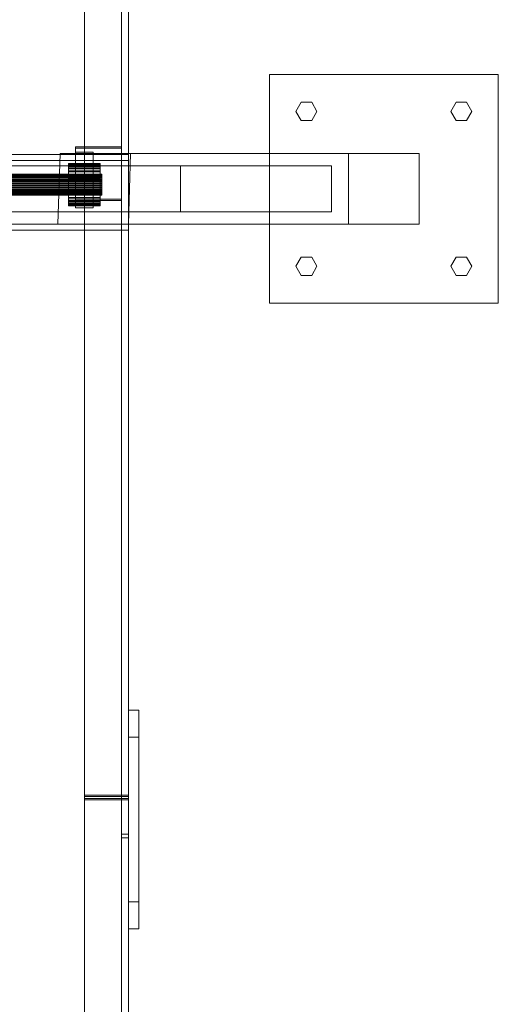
# Model space of a CAD drawing. Header units: millimetres. Extents: x -4738 to 65662, y -68080 to 6847.
# Tile 722 of 1056: x 27713 to 27985, y -21638 to -21078. Entities that reach past the tile are written whole.
import ezdxf

# ---------------------------------------------------------------- set-up
doc = ezdxf.new("R2010")
doc.units = ezdxf.units.MM
doc.layers.add('superior_C09', color=7, linetype='Continuous', lineweight=0)

msp = doc.modelspace()

# ---------------------------------------------------------------- linework, layer by layer
at = {"layer": 'superior_C09'}
for p, q in [((27750.067, -17792.489), (27750.067, -22171.241)), ((27750.067, -22172.041), (27750.067, -17793.289)), ((27771.067, -17793.689), (27771.067, -22172.44)), ((27775.067, -22171.241), (27775.067, -17792.489)), ((27775.067, -17793.289), (27775.067, -22172.041)), ((27775.067, -22172.44), (27775.067, -17793.689)), ((27750.067, -17805.813), (27750.067, -22184.565)), ((27775.067, -22184.565), (27775.067, -17805.813)), ((27750.067, -22185.364), (27750.067, -17806.612)), ((27771.067, -22185.364), (27771.067, -17806.612)), ((27775.067, -17806.612), (27775.067, -22185.364)), ((27771.067, -21994.629), (27771.067, -17952.846)), ((27771.067, -17953.646), (27771.067, -21995.429)), ((27750.067, -20331.449), (27750.067, -21518.768)), ((27750.067, -21519.568), (27750.067, -20332.248)), ((27771.067, -20331.449), (27771.067, -21518.768)), ((27775.067, -21518.768), (27775.067, -20331.449)), ((27775.067, -20332.248), (27775.067, -21519.568)), ((27771.067, -21541.018), (27771.067, -20353.699)), ((27775.067, -20353.699), (27775.067, -21541.018)), ((27855.181, -21239.458), (27855.181, -21109.458)), ((27855.181, -21109.458), (27985.181, -21109.458)), ((27985.181, -21109.458), (27985.181, -21239.458)), ((27870.181, -21130.458), (27873.181, -21125.262)), ((27873.181, -21125.262), (27879.181, -21125.262)), ((27879.181, -21125.262), (27882.181, -21130.458)), ((27958.181, -21130.458), (27961.181, -21125.262)), ((27961.181, -21125.262), (27967.181, -21125.262)), ((27967.181, -21125.262), (27970.181, -21130.458)), ((27873.181, -21135.654), (27870.181, -21130.458)), ((27882.181, -21130.458), (27879.181, -21135.654)), ((27961.181, -21135.654), (27958.181, -21130.458)), ((27970.181, -21130.458), (27967.181, -21135.654)), ((27879.181, -21135.654), (27873.181, -21135.654)), ((27967.181, -21135.654), (27961.181, -21135.654)), ((27775.067, -21154.972), (27225.067, -21154.972)), ((27736.309, -21154.458), (27735.067, -21194.458)), ((27776.309, -21154.458), (27736.309, -21154.458)), ((27900.181, -21154.458), (27736.309, -21154.458)), ((27745.067, -21150.601), (27745.067, -21180.333)), ((27771.067, -21150.601), (27745.067, -21150.601)), ((27745.067, -21150.601), (27745.067, -21151.4)), ((27745.067, -21151.4), (27771.067, -21151.4)), ((27745.067, -21181.133), (27745.067, -21151.4)), ((27745.067, -21153.574), (27745.067, -21177.36)), ((27755.067, -21153.574), (27745.067, -21153.574)), ((27745.067, -21153.574), (27745.067, -21161.568)), ((27755.067, -21177.36), (27755.067, -21153.574)), ((27755.067, -21161.568), (27755.067, -21153.574)), ((27771.067, -21180.333), (27771.067, -21150.601)), ((27771.067, -21151.4), (27771.067, -21150.601)), ((27771.067, -21151.4), (27771.067, -21181.133)), ((27775.067, -21194.458), (27776.309, -21154.458)), ((27775.067, -21194.615), (27775.067, -21154.972)), ((27775.067, -21158.303), (27775.067, -21154.972)), ((27940.181, -21154.458), (27776.309, -21154.458)), ((27900.181, -21194.458), (27900.181, -21154.458)), ((27900.181, -21154.458), (27940.181, -21154.458)), ((27940.181, -21154.458), (27940.181, -21194.458)), ((27109.674, -21161.458), (27890.461, -21161.458)), ((27195.533, -21161.458), (27804.602, -21161.458)), ((27225.067, -21158.303), (27775.067, -21158.303)), ((27741.067, -21160.236), (27741.067, -21160.152)), ((27741.067, -21160.152), (27741.067, -21160.529)), ((27741.067, -21160.152), (27759.067, -21160.152)), ((27741.067, -21160.776), (27741.067, -21160.236)), ((27741.067, -21160.236), (27759.067, -21160.236)), ((27741.067, -21160.529), (27741.067, -21161.352)), ((27741.067, -21160.529), (27759.067, -21160.529)), ((27741.067, -21161.753), (27741.067, -21160.776)), ((27741.067, -21160.776), (27759.067, -21160.776)), ((27741.067, -21161.352), (27741.067, -21162.589)), ((27741.067, -21161.352), (27759.067, -21161.352)), ((27745.067, -21161.568), (27755.067, -21161.568)), ((27745.067, -21185.354), (27745.067, -21161.568)), ((27755.067, -21161.568), (27755.067, -21185.354)), ((27759.067, -21160.529), (27759.067, -21160.152)), ((27759.067, -21160.152), (27759.067, -21160.236)), ((27759.067, -21160.236), (27759.067, -21160.776)), ((27759.067, -21161.352), (27759.067, -21160.529)), ((27759.067, -21160.776), (27759.067, -21161.753)), ((27759.067, -21162.589), (27759.067, -21161.352)), ((27775.067, -21158.303), (27775.067, -21197.946)), ((27804.602, -21161.458), (27804.602, -21187.458)), ((27890.461, -21161.458), (27890.461, -21187.458)), ((27240.067, -21166.141), (27760.067, -21166.141)), ((27240.067, -21166.182), (27760.067, -21166.182)), ((27240.067, -21166.329), (27760.067, -21166.329)), ((27240.067, -21166.453), (27760.067, -21166.453)), ((27240.067, -21166.74), (27760.067, -21166.74)), ((27240.067, -21166.941), (27760.067, -21166.941)), ((27741.067, -21163.128), (27741.067, -21161.753)), ((27741.067, -21161.753), (27759.067, -21161.753)), ((27741.067, -21162.589), (27741.067, -21164.192)), ((27741.067, -21162.589), (27759.067, -21162.589)), ((27741.067, -21164.85), (27741.067, -21163.128)), ((27741.067, -21163.128), (27759.067, -21163.128)), ((27741.067, -21164.192), (27741.067, -21166.101)), ((27741.067, -21164.192), (27759.067, -21164.192)), ((27741.067, -21166.851), (27741.067, -21164.85)), ((27741.067, -21164.85), (27759.067, -21164.85)), ((27741.067, -21166.101), (27741.067, -21168.241)), ((27741.067, -21166.101), (27759.067, -21166.101)), ((27741.067, -21169.055), (27741.067, -21166.851)), ((27741.067, -21166.851), (27759.067, -21166.851)), ((27759.067, -21161.753), (27759.067, -21163.128)), ((27759.067, -21164.192), (27759.067, -21162.589)), ((27759.067, -21163.128), (27759.067, -21164.85)), ((27759.067, -21166.101), (27759.067, -21164.192)), ((27759.067, -21164.85), (27759.067, -21166.851)), ((27759.067, -21168.241), (27759.067, -21166.101)), ((27759.067, -21166.851), (27759.067, -21169.055)), ((27760.067, -21166.329), (27760.067, -21166.141)), ((27760.067, -21166.141), (27760.067, -21166.182)), ((27760.067, -21166.182), (27760.067, -21166.453)), ((27760.067, -21166.74), (27760.067, -21166.329)), ((27760.067, -21166.453), (27760.067, -21166.941)), ((27760.067, -21167.359), (27760.067, -21166.74)), ((27760.067, -21166.941), (27760.067, -21167.629)), ((27240.067, -21167.359), (27760.067, -21167.359)), ((27240.067, -21167.629), (27760.067, -21167.629)), ((27240.067, -21168.16), (27760.067, -21168.16)), ((27240.067, -21168.489), (27760.067, -21168.489)), ((27240.067, -21169.115), (27760.067, -21169.115)), ((27240.067, -21169.49), (27760.067, -21169.49)), ((27240.067, -21170.185), (27760.067, -21170.185)), ((27240.067, -21170.592), (27760.067, -21170.592)), ((27240.067, -21171.329), (27760.067, -21171.329)), ((27240.067, -21171.753), (27760.067, -21171.753)), ((27240.067, -21172.505), (27760.067, -21172.505)), ((27741.067, -21168.241), (27741.067, -21170.53)), ((27741.067, -21168.241), (27759.067, -21168.241)), ((27741.067, -21171.377), (27741.067, -21169.055)), ((27741.067, -21169.055), (27759.067, -21169.055)), ((27741.067, -21170.53), (27741.067, -21172.881)), ((27741.067, -21170.53), (27759.067, -21170.53)), ((27741.067, -21173.728), (27741.067, -21171.377)), ((27741.067, -21171.377), (27759.067, -21171.377)), ((27741.067, -21172.881), (27741.067, -21175.203)), ((27741.067, -21172.881), (27759.067, -21172.881)), ((27759.067, -21170.53), (27759.067, -21168.241)), ((27759.067, -21169.055), (27759.067, -21171.377)), ((27759.067, -21172.881), (27759.067, -21170.53)), ((27759.067, -21171.377), (27759.067, -21173.728)), ((27759.067, -21175.203), (27759.067, -21172.881)), ((27760.067, -21168.16), (27760.067, -21167.359)), ((27760.067, -21167.629), (27760.067, -21168.489)), ((27760.067, -21169.115), (27760.067, -21168.16)), ((27760.067, -21168.489), (27760.067, -21169.49)), ((27760.067, -21170.185), (27760.067, -21169.115)), ((27760.067, -21169.49), (27760.067, -21170.592)), ((27760.067, -21171.329), (27760.067, -21170.185)), ((27760.067, -21170.592), (27760.067, -21171.753)), ((27760.067, -21172.505), (27760.067, -21171.329)), ((27760.067, -21171.753), (27760.067, -21172.928)), ((27760.067, -21173.666), (27760.067, -21172.505)), ((27240.067, -21172.928), (27760.067, -21172.928)), ((27240.067, -21173.666), (27760.067, -21173.666)), ((27240.067, -21174.073), (27760.067, -21174.073)), ((27240.067, -21174.768), (27760.067, -21174.768)), ((27240.067, -21175.143), (27760.067, -21175.143)), ((27240.067, -21175.768), (27760.067, -21175.768)), ((27240.067, -21176.097), (27760.067, -21176.097)), ((27240.067, -21176.629), (27760.067, -21176.629)), ((27240.067, -21176.899), (27760.067, -21176.899)), ((27240.067, -21177.317), (27760.067, -21177.317)), ((27240.067, -21177.517), (27760.067, -21177.517)), ((27240.067, -21177.805), (27760.067, -21177.805)), ((27240.067, -21177.929), (27760.067, -21177.929)), ((27760.067, -21178.075), (27240.067, -21178.075)), ((27240.067, -21178.117), (27760.067, -21178.117)), ((27741.067, -21176.017), (27741.067, -21173.728)), ((27741.067, -21173.728), (27759.067, -21173.728)), ((27741.067, -21175.203), (27741.067, -21177.407)), ((27741.067, -21175.203), (27759.067, -21175.203)), ((27741.067, -21178.157), (27741.067, -21176.017)), ((27741.067, -21176.017), (27759.067, -21176.017)), ((27741.067, -21177.407), (27741.067, -21179.408)), ((27741.067, -21177.407), (27759.067, -21177.407)), ((27741.067, -21180.066), (27741.067, -21178.157)), ((27741.067, -21178.157), (27759.067, -21178.157)), ((27745.067, -21177.36), (27755.067, -21177.36)), ((27745.067, -21185.354), (27745.067, -21177.36)), ((27755.067, -21185.354), (27755.067, -21177.36)), ((27759.067, -21173.728), (27759.067, -21176.017)), ((27759.067, -21177.407), (27759.067, -21175.203)), ((27759.067, -21176.017), (27759.067, -21178.157)), ((27759.067, -21179.408), (27759.067, -21177.407)), ((27759.067, -21178.157), (27759.067, -21180.066)), ((27760.067, -21172.928), (27760.067, -21174.073)), ((27760.067, -21174.768), (27760.067, -21173.666)), ((27760.067, -21174.073), (27760.067, -21175.143)), ((27760.067, -21175.768), (27760.067, -21174.768)), ((27760.067, -21175.143), (27760.067, -21176.097)), ((27760.067, -21176.629), (27760.067, -21175.768)), ((27760.067, -21176.097), (27760.067, -21176.899)), ((27760.067, -21177.317), (27760.067, -21176.629)), ((27760.067, -21176.899), (27760.067, -21177.517)), ((27760.067, -21177.805), (27760.067, -21177.317)), ((27760.067, -21177.517), (27760.067, -21177.929)), ((27760.067, -21178.075), (27760.067, -21177.805)), ((27760.067, -21177.929), (27760.067, -21178.117)), ((27760.067, -21178.117), (27760.067, -21178.075)), ((27741.067, -21179.408), (27741.067, -21181.129)), ((27741.067, -21179.408), (27759.067, -21179.408)), ((27741.067, -21181.669), (27741.067, -21180.066)), ((27741.067, -21180.066), (27759.067, -21180.066)), ((27741.067, -21181.129), (27741.067, -21182.505)), ((27741.067, -21181.129), (27759.067, -21181.129)), ((27741.067, -21182.906), (27741.067, -21181.669)), ((27741.067, -21181.669), (27759.067, -21181.669)), ((27741.067, -21182.505), (27741.067, -21183.481)), ((27741.067, -21182.505), (27759.067, -21182.505)), ((27741.067, -21183.728), (27741.067, -21182.906)), ((27741.067, -21182.906), (27759.067, -21182.906)), ((27741.067, -21183.481), (27741.067, -21184.022)), ((27741.067, -21183.481), (27759.067, -21183.481)), ((27741.067, -21184.105), (27741.067, -21183.728)), ((27741.067, -21183.728), (27759.067, -21183.728)), ((27741.067, -21184.022), (27741.067, -21184.105)), ((27759.067, -21184.022), (27741.067, -21184.022)), ((27745.067, -21180.333), (27771.067, -21180.333)), ((27745.067, -21181.133), (27745.067, -21180.333)), ((27771.067, -21181.133), (27745.067, -21181.133)), ((27759.067, -21181.129), (27759.067, -21179.408)), ((27759.067, -21180.066), (27759.067, -21181.669)), ((27759.067, -21182.505), (27759.067, -21181.129)), ((27759.067, -21181.669), (27759.067, -21182.906)), ((27759.067, -21183.481), (27759.067, -21182.505)), ((27759.067, -21182.906), (27759.067, -21183.728)), ((27759.067, -21184.022), (27759.067, -21183.481)), ((27759.067, -21183.728), (27759.067, -21184.105)), ((27759.067, -21184.105), (27759.067, -21184.022)), ((27771.067, -21181.133), (27771.067, -21180.333)), ((27890.461, -21187.458), (27109.674, -21187.458)), ((27804.602, -21187.458), (27195.533, -21187.458)), ((27741.067, -21184.105), (27759.067, -21184.105)), ((27755.067, -21185.354), (27745.067, -21185.354)), ((27225.067, -21194.615), (27775.067, -21194.615)), ((27735.067, -21194.458), (27775.067, -21194.458)), ((27735.067, -21194.458), (27900.181, -21194.458)), ((27940.181, -21194.458), (27775.067, -21194.458)), ((27775.067, -21197.946), (27775.067, -21194.615)), ((27940.181, -21194.458), (27900.181, -21194.458)), ((27775.067, -21197.946), (27225.067, -21197.946)), ((27870.181, -21218.458), (27873.181, -21213.262)), ((27873.181, -21213.262), (27879.181, -21213.262)), ((27879.181, -21213.262), (27882.181, -21218.458)), ((27958.181, -21218.458), (27961.181, -21213.262)), ((27961.181, -21213.262), (27967.181, -21213.262)), ((27967.181, -21213.262), (27970.181, -21218.458)), ((27873.181, -21223.654), (27870.181, -21218.458)), ((27882.181, -21218.458), (27879.181, -21223.654)), ((27961.181, -21223.654), (27958.181, -21218.458)), ((27970.181, -21218.458), (27967.181, -21223.654)), ((27879.181, -21223.654), (27873.181, -21223.654)), ((27967.181, -21223.654), (27961.181, -21223.654)), ((27985.181, -21239.458), (27855.181, -21239.458)), ((27775.067, -21470.504), (27775.067, -21579.523)), ((27781.067, -21470.504), (27775.067, -21470.504)), ((27775.067, -21470.504), (27775.067, -21485.826)), ((27781.067, -21579.523), (27781.067, -21470.504)), ((27781.067, -21485.826), (27781.067, -21470.504)), ((27775.067, -21485.826), (27781.067, -21485.826)), ((27775.067, -21594.846), (27775.067, -21485.826)), ((27781.067, -21485.826), (27781.067, -21594.846)), ((27750.067, -21518.768), (27775.067, -21518.768)), ((27750.067, -21519.568), (27750.067, -21518.768)), ((27775.067, -21519.568), (27750.067, -21519.568)), ((27771.067, -21518.768), (27775.067, -21518.768)), ((27771.067, -21541.018), (27771.067, -21518.768)), ((27775.067, -21541.018), (27775.067, -21518.768)), ((27775.067, -21519.568), (27775.067, -21518.768)), ((27750.067, -21520.75), (27750.067, -21994.629)), ((27775.067, -21520.75), (27750.067, -21520.75)), ((27750.067, -21520.75), (27750.067, -21521.55)), ((27750.067, -21521.55), (27775.067, -21521.55)), ((27750.067, -21995.429), (27750.067, -21521.55)), ((27771.067, -21520.75), (27771.067, -21994.629)), ((27775.067, -21520.75), (27771.067, -21520.75)), ((27771.067, -21520.75), (27771.067, -21543.001)), ((27775.067, -21994.629), (27775.067, -21520.75)), ((27775.067, -21543.001), (27775.067, -21520.75)), ((27775.067, -21521.55), (27775.067, -21520.75)), ((27775.067, -21521.55), (27775.067, -21995.429)), ((27775.067, -21541.018), (27771.067, -21541.018)), ((27771.067, -21543.001), (27775.067, -21543.001)), ((27771.067, -22016.88), (27771.067, -21543.001)), ((27775.067, -21543.001), (27775.067, -22016.88)), ((27775.067, -21579.523), (27781.067, -21579.523)), ((27775.067, -21594.846), (27775.067, -21579.523)), ((27781.067, -21594.846), (27781.067, -21579.523)), ((27781.067, -21594.846), (27775.067, -21594.846))]:
    msp.add_line(p, q, dxfattribs=at)

doc.saveas('drawing.dxf')
